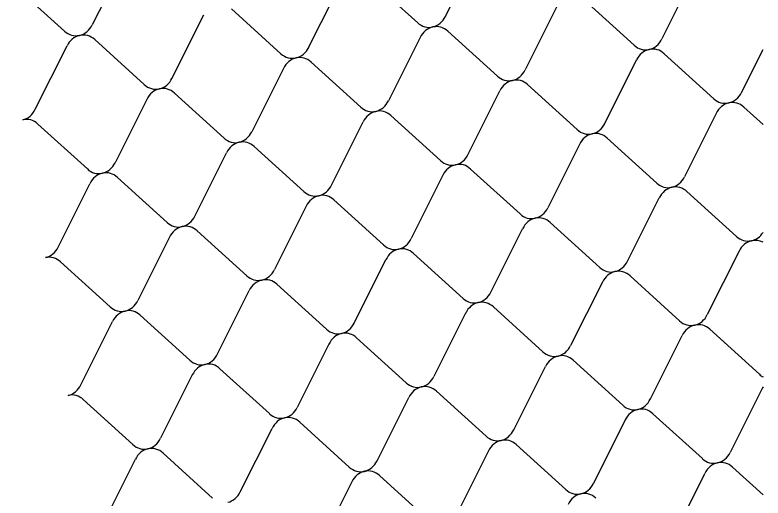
# Model space of a CAD drawing. Extents: x 638850 to 644908, y 297188 to 298900.
# Drawn here: x 640399.23 to 640435.43, y 297903.99 to 297927.35 of the extents above; entities that cross this region are included whole.
import ezdxf

# ---------------------------------------------------------------- set-up
doc = ezdxf.new("R2010")
doc.units = 0
doc.layers.add('5', color=7, linetype='Continuous')

msp = doc.modelspace()

# ---------------------------------------------------------------- linework, layer by layer
at = {"layer": '5'}
for p, q in [((640420.06, 297927.278), (640421.595, 297930.342)), ((640404.509, 297929.935), (640402.974, 297926.871)), ((640416.32, 297929.15), (640418.721, 297926.976)), ((640432.066, 297929.254), (640430.532, 297926.19)), ((640401.635, 297926.568), (640399.234, 297928.742)), ((640413.446, 297925.783), (640414.981, 297928.847)), ((640429.193, 297925.887), (640426.792, 297928.061)), ((640409.706, 297927.654), (640412.107, 297925.48)), ((640425.453, 297927.759), (640423.918, 297924.695)), ((640406.833, 297924.287), (640408.367, 297927.351)), ((640422.579, 297924.392), (640420.178, 297926.566)), ((640403.092, 297926.158), (640405.493, 297923.984)), ((640418.839, 297926.263), (640417.304, 297923.199)), ((640400.219, 297922.791), (640401.753, 297925.855)), ((640434.39, 297923.606), (640435.433, 297925.689)), ((640430.65, 297925.478), (640433.051, 297923.304)), ((640415.965, 297922.896), (640413.564, 297925.07)), ((640427.776, 297922.111), (640429.311, 297925.175)), ((640412.225, 297924.767), (640410.691, 297921.703)), ((640424.036, 297923.982), (640426.437, 297921.808)), ((640409.351, 297921.4), (640406.95, 297923.574)), ((640421.162, 297920.615), (640422.697, 297923.679)), ((640405.611, 297923.271), (640404.077, 297920.207)), ((640435.433, 297922.056), (640434.508, 297922.894)), ((640417.422, 297922.486), (640419.823, 297920.312)), ((640433.169, 297922.591), (640431.634, 297919.527)), ((640402.738, 297919.904), (640400.337, 297922.078)), ((640414.549, 297919.119), (640416.083, 297922.183)), ((640430.295, 297919.224), (640427.894, 297921.398)), ((640410.808, 297920.99), (640413.209, 297918.816)), ((640426.555, 297921.095), (640425.02, 297918.031)), ((640407.935, 297917.623), (640409.469, 297920.688)), ((640423.681, 297917.728), (640421.28, 297919.902)), ((640419.941, 297919.599), (640418.407, 297916.535)), ((640401.321, 297916.128), (640402.856, 297919.192)), ((640404.195, 297919.495), (640406.596, 297917.321)), ((640431.752, 297918.814), (640434.153, 297916.64)), ((640428.879, 297915.447), (640430.413, 297918.511)), ((640413.327, 297918.104), (640411.793, 297915.04)), ((640417.068, 297916.232), (640414.667, 297918.407)), ((640422.265, 297913.951), (640423.799, 297917.016)), ((640425.138, 297917.318), (640427.539, 297915.144)), ((640410.454, 297914.737), (640408.053, 297916.911)), ((640406.714, 297916.608), (640405.179, 297913.544)), ((640434.271, 297915.927), (640432.737, 297912.863)), ((640418.525, 297915.823), (640420.926, 297913.649)), ((640403.84, 297913.241), (640401.439, 297915.415)), ((640415.651, 297912.456), (640417.185, 297915.52)), ((640431.397, 297912.56), (640428.996, 297914.735)), ((640411.911, 297914.327), (640414.312, 297912.153)), ((640427.657, 297914.432), (640426.123, 297911.368)), ((640409.037, 297910.96), (640410.572, 297914.024)), ((640424.784, 297911.065), (640422.383, 297913.239)), ((640405.297, 297912.831), (640407.698, 297910.657)), ((640421.043, 297912.936), (640419.509, 297909.872)), ((640402.423, 297909.464), (640403.958, 297912.528)), ((640432.854, 297912.151), (640435.256, 297909.977)), ((640418.17, 297909.569), (640415.769, 297911.743)), ((640429.981, 297908.784), (640431.515, 297911.848)), ((640414.43, 297911.44), (640412.895, 297908.376)), ((640426.241, 297910.655), (640428.642, 297908.481)), ((640411.556, 297908.073), (640409.155, 297910.247)), ((640423.367, 297907.288), (640424.902, 297910.352)), ((640407.816, 297909.944), (640406.281, 297906.88)), ((640419.627, 297909.159), (640422.028, 297906.985)), ((640435.373, 297909.264), (640433.839, 297906.2)), ((640404.942, 297906.577), (640402.541, 297908.752)), ((640416.753, 297905.792), (640418.288, 297908.856)), ((640432.5, 297905.897), (640430.099, 297908.071)), ((640413.013, 297907.663), (640415.414, 297905.489)), ((640428.76, 297907.768), (640427.225, 297904.704)), ((640410.139, 297904.296), (640411.674, 297907.361)), ((640425.886, 297904.401), (640423.485, 297906.575)), ((640406.399, 297906.168), (640408.8, 297903.994)), ((640422.146, 297906.272), (640420.611, 297903.208)), ((640403.526, 297902.801), (640405.06, 297905.865)), ((640433.957, 297905.487), (640435.433, 297904.151)), ((640419.272, 297902.905), (640416.871, 297905.08)), ((640431.083, 297902.12), (640432.618, 297905.184)), ((640415.532, 297904.777), (640413.997, 297901.713))]:
    msp.add_line(p, q, dxfattribs=at)
for centre, start_param, end_param in [((640419.291, 297927.73), 3.414385, 4.305406), ((640402.205, 297927.322), 3.414385, 4.305406), ((640419.291, 297927.73), 2.523363, 3.414385), ((640419.608, 297925.812), 5.664956, 6.555978), ((640402.205, 297927.322), 2.523363, 3.414385), ((640402.522, 297925.404), 5.664956, 6.555978), ((640419.608, 297925.812), 0.272792, 1.163814), ((640402.522, 297925.404), 0.272792, 1.163814), ((640429.763, 297926.641), 3.414385, 4.305406), ((640412.677, 297926.234), 3.414385, 4.305406), ((640429.763, 297926.641), 2.523363, 3.414385), ((640430.08, 297924.724), 5.664956, 6.555978), ((640412.677, 297926.234), 2.523363, 3.414385), ((640412.994, 297924.316), 5.664956, 6.555978), ((640430.08, 297924.724), 0.272792, 1.163814), ((640412.994, 297924.316), 0.272792, 1.163814), ((640423.149, 297925.146), 3.414385, 4.305406), ((640406.063, 297924.738), 3.414385, 4.305406), ((640423.149, 297925.146), 2.523363, 3.414385), ((640423.466, 297923.228), 5.664956, 6.555978), ((640406.063, 297924.738), 2.523363, 3.414385), ((640423.466, 297923.228), 0.272792, 1.163814), ((640406.381, 297922.82), 0.272792, 1.163814), ((640406.381, 297922.82), 5.664956, 6.555978), ((640433.621, 297924.058), 3.414385, 4.305406), ((640416.535, 297923.65), 3.414385, 4.305406), ((640433.621, 297924.058), 2.523363, 3.414385), ((640433.938, 297922.14), 5.664956, 6.555978), ((640399.449, 297923.242), 3.414385, 4.305406), ((640416.535, 297923.65), 2.523363, 3.414385), ((640433.938, 297922.14), 0.272792, 1.163814), ((640416.852, 297921.732), 0.272792, 1.163814), ((640416.852, 297921.732), 5.664956, 6.555978), ((640399.767, 297921.324), 5.664956, 6.555978), ((640427.007, 297922.562), 3.414385, 4.305406), ((640427.007, 297922.562), 2.523363, 3.414385), ((640409.921, 297922.154), 2.523363, 3.414385), ((640409.921, 297922.154), 3.414385, 4.305406), ((640427.324, 297920.644), 0.272792, 1.163814), ((640427.324, 297920.644), 5.664956, 6.555978), ((640410.239, 297920.236), 0.272792, 1.163814), ((640410.239, 297920.236), 5.664956, 6.555978), ((640420.393, 297921.066), 2.523363, 3.414385), ((640420.393, 297921.066), 3.414385, 4.305406), ((640403.308, 297920.658), 2.523363, 3.414385), ((640403.308, 297920.658), 3.414385, 4.305406), ((640420.71, 297919.148), 0.272792, 1.163814), ((640420.71, 297919.148), 5.664956, 6.555978), ((640403.625, 297918.741), 0.272792, 1.163814), ((640403.625, 297918.741), 5.664956, 6.555978), ((640430.865, 297919.978), 2.523363, 3.414385), ((640430.865, 297919.978), 3.414385, 4.305406), ((640413.779, 297919.57), 2.523363, 3.414385), ((640413.779, 297919.57), 3.414385, 4.305406), ((640431.182, 297918.06), 0.272792, 1.163814), ((640431.182, 297918.06), 5.664956, 6.555978), ((640414.097, 297917.652), 0.272792, 1.163814), ((640414.097, 297917.652), 5.664956, 6.555978), ((640424.251, 297918.482), 2.523363, 3.414385), ((640424.251, 297918.482), 3.414385, 4.305406), ((640407.166, 297918.075), 3.414385, 4.305406), ((640424.568, 297916.564), 0.272792, 1.163814), ((640424.568, 297916.564), 5.664956, 6.555978), ((640407.166, 297918.075), 2.523363, 3.414385), ((640407.483, 297916.157), 0.272792, 1.163814), ((640407.483, 297916.157), 5.664956, 6.555978), ((640434.723, 297917.394), 2.523363, 3.414385), ((640434.723, 297917.394), 3.414385, 4.177427), ((640417.637, 297916.986), 3.414385, 4.305406), ((640435.04, 297915.476), 0.272792, 1.163814), ((640435.04, 297915.476), 5.908953, 6.555978), ((640400.552, 297916.579), 3.414385, 4.305406), ((640417.637, 297916.986), 2.523363, 3.414385), ((640417.955, 297915.069), 0.272792, 1.163814), ((640417.955, 297915.069), 5.664956, 6.555978), ((640400.869, 297914.661), 5.664956, 6.555978), ((640428.109, 297915.898), 3.414385, 4.305406), ((640411.024, 297915.491), 3.414385, 4.305406), ((640428.109, 297915.898), 2.523363, 3.414385), ((640428.427, 297913.98), 0.272792, 1.163814), ((640428.427, 297913.98), 5.664956, 6.555978), ((640411.024, 297915.491), 2.523363, 3.414385), ((640411.341, 297913.573), 0.272792, 1.163814), ((640411.341, 297913.573), 5.664956, 6.555978), ((640421.495, 297914.403), 3.414385, 4.305406), ((640404.41, 297913.995), 3.414385, 4.305406), ((640421.495, 297914.403), 2.523363, 3.414385), ((640421.813, 297912.485), 0.272792, 1.163814), ((640421.813, 297912.485), 5.664956, 6.555978), ((640404.41, 297913.995), 2.523363, 3.414385), ((640404.727, 297912.077), 0.272792, 1.163814), ((640404.727, 297912.077), 5.664956, 6.555978), ((640431.967, 297913.314), 3.414385, 4.305406), ((640414.882, 297912.907), 3.414385, 4.305406), ((640431.967, 297913.314), 2.523363, 3.414385), ((640432.285, 297911.397), 0.272792, 1.163814), ((640432.285, 297911.397), 5.664956, 6.555978), ((640414.882, 297912.907), 2.523363, 3.414385), ((640415.199, 297910.989), 0.272792, 1.163814), ((640415.199, 297910.989), 5.664956, 6.555978), ((640425.354, 297911.819), 3.414385, 4.305406), ((640408.268, 297911.411), 3.414385, 4.305406), ((640425.354, 297911.819), 2.523363, 3.414385), ((640425.671, 297909.901), 0.272792, 1.163814), ((640425.671, 297909.901), 5.664956, 6.555978), ((640408.268, 297911.411), 2.523363, 3.414385), ((640408.585, 297909.493), 5.664956, 6.555978), ((640408.585, 297909.493), 0.272792, 1.163814), ((640418.74, 297910.323), 3.414385, 4.305406), ((640435.825, 297910.731), 2.523363, 2.767401), ((640401.654, 297909.915), 3.414385, 4.305406), ((640418.74, 297910.323), 2.523363, 3.414385), ((640419.057, 297908.405), 5.664956, 6.555978), ((640419.057, 297908.405), 0.272792, 1.163814), ((640436.143, 297908.813), 1.035773, 1.163814), ((640401.971, 297907.997), 5.664956, 6.555978), ((640429.212, 297909.235), 3.414385, 4.305406), ((640412.126, 297908.827), 3.414385, 4.305406), ((640429.212, 297909.235), 2.523363, 3.414385), ((640429.529, 297907.317), 5.664956, 6.555978), ((640412.126, 297908.827), 2.523363, 3.414385), ((640429.529, 297907.317), 0.272792, 1.163814), ((640412.443, 297906.909), 0.272792, 1.163814), ((640412.443, 297906.909), 5.664956, 6.555978), ((640422.598, 297907.739), 3.414385, 4.305406), ((640405.512, 297907.332), 3.414385, 4.305406), ((640422.598, 297907.739), 2.523363, 3.414385), ((640405.512, 297907.332), 2.523363, 3.414385), ((640422.915, 297905.821), 0.272792, 1.163814), ((640422.915, 297905.821), 5.664956, 6.555978), ((640405.829, 297905.414), 0.272792, 1.163814), ((640405.829, 297905.414), 5.664956, 6.555978), ((640433.07, 297906.651), 3.414385, 4.305406), ((640415.984, 297906.243), 3.414385, 4.305406), ((640433.07, 297906.651), 2.523363, 3.414385), ((640415.984, 297906.243), 2.523363, 3.414385), ((640433.387, 297904.733), 0.272792, 1.163814), ((640433.387, 297904.733), 5.664956, 6.555978), ((640416.301, 297904.326), 0.272792, 1.163814), ((640416.301, 297904.326), 5.664956, 6.555978), ((640426.456, 297905.155), 3.414385, 4.305406), ((640426.456, 297905.155), 2.523363, 3.414385), ((640409.37, 297904.748), 3.414385, 4.305406), ((640426.773, 297903.237), 0.272792, 1.163814), ((640426.773, 297903.237), 5.664956, 6.555978)]:
    msp.add_ellipse(centre, major_axis=(0.079, 0.976), ratio=0.893529, start_param=start_param, end_param=end_param, dxfattribs=at)

doc.saveas('drawing.dxf')
